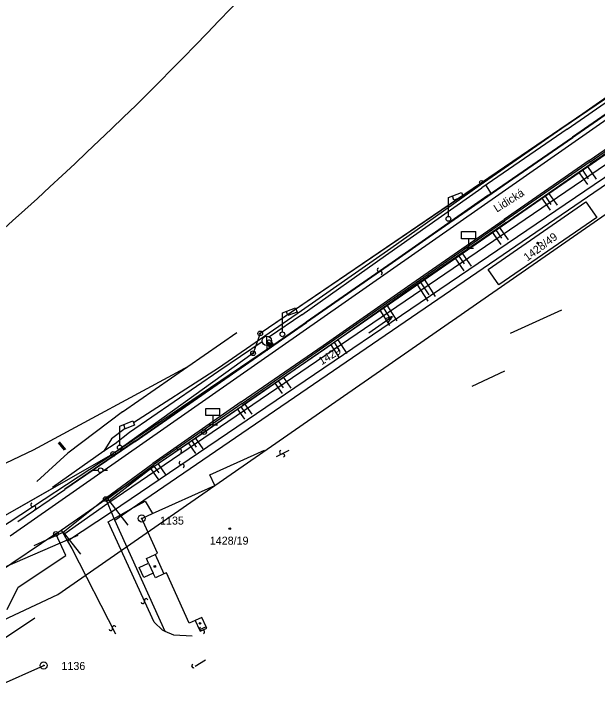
# Model space of a CAD drawing. Extents: x -469926 to -462499, y -1098642 to -1092733.
# Drawn here: x -464274.6 to -464150.8, y -1094902.7 to -1094754.5 of the extents above; entities that cross this region are included whole.
import ezdxf

# ---------------------------------------------------------------- set-up
doc = ezdxf.new("R2010")
doc.units = 0
for name, color, linetype in [('Vrstva 1', 7, 'Continuous'), ('Vrstva 10', 7, 'Continuous'), ('Vrstva 16', 7, 'Continuous'), ('Vrstva 22', 7, 'Continuous'), ('Vrstva 24', 7, 'Continuous'), ('Vrstva 25', 7, 'Continuous'), ('Vrstva 29', 7, 'Continuous'), ('Vrstva 4', 7, 'Continuous'), ('Vrstva 48', 7, 'Continuous'), ('Vrstva 50', 7, 'Continuous'), ('Vrstva 51', 7, 'Continuous'), ('Vrstva 6', 7, 'Continuous'), ('Vrstva 62', 7, 'Continuous'), ('Vrstva 8', 7, 'Continuous')]:
    doc.layers.add(name, color=color, linetype=linetype)

msp = doc.modelspace()

# ---------------------------------------------------------------- linework, layer by layer
at = {"layer": 'Vrstva 1'}
for p, q in [((-464249.66, -1094859.55), (-464098.84, -1094756.41)), ((-464130.07, -1094759.61), (-464222.29, -1094822.31)), ((-464234.19, -1094843.25), (-464118.55, -1094763.22)), ((-464173.19, -1094792.66), (-464174.41, -1094790.79)), ((-464182.33, -1094793.46), (-464179.54, -1094792.38)), ((-464182.33, -1094797.49), (-464182.33, -1094793.46)), ((-464181.16, -1094794.03), (-464181.49, -1094793.13)), ((-464179.2, -1094793.3), (-464181.16, -1094794.03)), ((-464179.54, -1094792.38), (-464179.2, -1094793.3)), ((-464173.92, -1094808.75), (-464153.16, -1094794.39)), ((-464153.16, -1094794.39), (-464150.87, -1094797.74)), ((-464150.87, -1094797.74), (-464171.67, -1094812.03)), ((-464171.67, -1094812.03), (-464173.92, -1094808.75)), ((-464217.58, -1094817.97), (-464214.79, -1094816.89)), ((-464214.79, -1094816.89), (-464214.45, -1094817.81)), ((-464169.18, -1094822.27), (-464158.28, -1094817.29)), ((-464217.58, -1094822), (-464217.58, -1094817.97)), ((-464216.41, -1094818.53), (-464216.74, -1094817.64)), ((-464214.45, -1094817.81), (-464216.41, -1094818.53)), ((-464251.54, -1094838.95), (-464227.24, -1094822.12)), ((-464222.29, -1094822.31), (-464223.8, -1094826.52)), ((-464220.94, -1094822.88), (-464220.86, -1094825.98)), ((-464220.91, -1094824.27), (-464220.88, -1094824.07)), ((-464220.91, -1094824.17), (-464220.39, -1094824.25)), ((-464220.91, -1094824.21), (-464220.31, -1094824.29)), ((-464220.91, -1094824.24), (-464220.22, -1094824.34)), ((-464220.91, -1094824.27), (-464220.13, -1094824.38)), ((-464220.91, -1094824.3), (-464220.05, -1094824.43)), ((-464220.91, -1094824.33), (-464219.96, -1094824.47)), ((-464220.9, -1094824.38), (-464220.84, -1094824.02)), ((-464220.9, -1094824.11), (-464220.57, -1094824.16)), ((-464220.9, -1094824.14), (-464220.48, -1094824.21)), ((-464220.9, -1094824.37), (-464219.87, -1094824.52)), ((-464220.89, -1094824.08), (-464220.65, -1094824.11)), ((-464220.89, -1094824.4), (-464219.79, -1094824.56)), ((-464220.88, -1094824.05), (-464220.74, -1094824.07)), ((-464220.88, -1094824.44), (-464219.7, -1094824.61)), ((-464220.87, -1094824.44), (-464220.81, -1094824.03)), ((-464220.86, -1094824.02), (-464220.83, -1094824.02)), ((-464220.86, -1094824.47), (-464219.61, -1094824.65)), ((-464220.85, -1094824.49), (-464220.78, -1094824.05)), ((-464220.84, -1094824.5), (-464219.53, -1094824.7)), ((-464220.82, -1094824.53), (-464220.75, -1094824.06)), ((-464220.82, -1094824.54), (-464219.44, -1094824.74)), ((-464220.8, -1094824.57), (-464220.72, -1094824.08)), ((-464220.77, -1094824.6), (-464220.69, -1094824.09)), ((-464220.76, -1094824.61), (-464219.43, -1094824.81)), ((-464220.74, -1094824.64), (-464220.67, -1094824.11)), ((-464220.74, -1094824.65), (-464219.46, -1094824.84)), ((-464220.72, -1094824.68), (-464220.64, -1094824.12)), ((-464220.71, -1094824.68), (-464219.5, -1094824.86)), ((-464220.69, -1094824.71), (-464220.6, -1094824.14)), ((-464220.68, -1094824.72), (-464219.53, -1094824.89)), ((-464220.66, -1094824.75), (-464220.58, -1094824.16)), ((-464220.66, -1094824.76), (-464219.57, -1094824.92)), ((-464220.64, -1094824.78), (-464220.54, -1094824.17)), ((-464220.63, -1094824.79), (-464219.61, -1094824.94)), ((-464220.61, -1094824.82), (-464220.52, -1094824.19)), ((-464220.58, -1094824.86), (-464220.49, -1094824.2)), ((-464220.56, -1094824.89), (-464220.46, -1094824.22)), ((-464220.53, -1094824.93), (-464220.43, -1094824.23)), ((-464220.5, -1094824.97), (-464220.4, -1094824.25)), ((-464220.48, -1094825), (-464220.37, -1094824.26)), ((-464220.45, -1094825.04), (-464220.34, -1094824.28)), ((-464220.42, -1094825.07), (-464220.31, -1094824.29)), ((-464220.4, -1094825.11), (-464220.28, -1094824.31)), ((-464220.37, -1094825.15), (-464220.25, -1094824.32)), ((-464220.34, -1094825.18), (-464220.22, -1094824.34)), ((-464220.32, -1094825.22), (-464220.19, -1094824.36)), ((-464220.29, -1094825.25), (-464220.16, -1094824.37)), ((-464220.26, -1094825.29), (-464220.13, -1094824.39)), ((-464220.23, -1094825.32), (-464220.1, -1094824.4)), ((-464220.21, -1094825.36), (-464220.07, -1094824.42)), ((-464220.18, -1094825.37), (-464220.04, -1094824.43)), ((-464220.14, -1094825.34), (-464220.01, -1094824.45)), ((-464220.1, -1094825.31), (-464219.98, -1094824.46)), ((-464220.07, -1094825.29), (-464219.95, -1094824.48)), ((-464220.03, -1094825.26), (-464219.92, -1094824.5)), ((-464220, -1094825.23), (-464219.89, -1094824.51)), ((-464219.96, -1094825.21), (-464219.86, -1094824.53)), ((-464219.92, -1094825.18), (-464219.83, -1094824.54)), ((-464219.89, -1094825.15), (-464219.8, -1094824.56)), ((-464219.85, -1094825.13), (-464219.77, -1094824.57)), ((-464219.82, -1094825.1), (-464219.74, -1094824.59)), ((-464219.78, -1094825.07), (-464219.71, -1094824.6)), ((-464219.74, -1094825.05), (-464219.68, -1094824.62)), ((-464219.71, -1094825.02), (-464219.65, -1094824.63)), ((-464219.67, -1094824.99), (-464219.62, -1094824.65)), ((-464219.64, -1094824.97), (-464219.59, -1094824.66)), ((-464219.6, -1094824.94), (-464219.56, -1094824.68)), ((-464219.56, -1094824.91), (-464219.53, -1094824.7)), ((-464219.53, -1094824.89), (-464219.5, -1094824.71)), ((-464219.49, -1094824.86), (-464219.47, -1094824.73)), ((-464219.46, -1094824.83), (-464219.44, -1094824.74)), ((-464219.42, -1094824.8), (-464219.41, -1094824.76)), ((-464220.6, -1094824.83), (-464219.64, -1094824.97)), ((-464220.58, -1094824.86), (-464219.68, -1094825)), ((-464220.55, -1094824.9), (-464219.71, -1094825.02)), ((-464220.52, -1094824.94), (-464219.75, -1094825.05)), ((-464220.5, -1094824.97), (-464219.79, -1094825.08)), ((-464220.47, -1094825.01), (-464219.82, -1094825.1)), ((-464220.44, -1094825.04), (-464219.86, -1094825.13)), ((-464220.42, -1094825.08), (-464219.9, -1094825.16)), ((-464220.39, -1094825.12), (-464219.93, -1094825.18)), ((-464220.36, -1094825.15), (-464219.97, -1094825.21)), ((-464220.34, -1094825.19), (-464220, -1094825.24)), ((-464220.31, -1094825.23), (-464220.04, -1094825.27)), ((-464220.28, -1094825.26), (-464220.08, -1094825.29)), ((-464220.26, -1094825.3), (-464220.11, -1094825.32)), ((-464220.23, -1094825.33), (-464220.15, -1094825.34)), ((-464220.2, -1094825.37), (-464220.18, -1094825.37)), ((-464223.8, -1094826.52), (-464253.48, -1094847.87)), ((-464177.29, -1094833.48), (-464170.33, -1094830.25)), ((-464252.11, -1094841.97), (-464249.32, -1094840.89)), ((-464249.32, -1094840.89), (-464248.98, -1094841.81)), ((-464252.11, -1094846), (-464252.11, -1094841.97)), ((-464250.94, -1094842.54), (-464251.27, -1094841.64)), ((-464248.98, -1094841.81), (-464250.94, -1094842.54)), ((-464255.08, -1094857.46), (-464234.19, -1094843.25)), ((-464253.48, -1094847.87), (-464295, -1094871.51)), ((-464233.01, -1094852.34), (-464221.39, -1094847.09)), ((-464231.93, -1094854.58), (-464233.01, -1094852.34)), ((-464245.17, -1094860.54), (-464231.93, -1094854.58)), ((-464264.52, -1094864.07), (-464255.08, -1094857.46)), ((-464254.67, -1094858.43), (-464255.08, -1094857.46)), ((-464253.89, -1094860.25), (-464254.67, -1094858.43)), ((-464253.32, -1094861.6), (-464253.89, -1094860.25)), ((-464253.17, -1094861.95), (-464249.66, -1094859.55)), ((-464253.17, -1094861.95), (-464253.32, -1094861.6)), ((-464247.44, -1094861.58), (-464245.17, -1094860.54)), ((-464244.08, -1094868.97), (-464247.44, -1094861.58)), ((-464242.48, -1094885.55), (-464253.17, -1094861.95)), ((-464265.67, -1094864.87), (-464264.52, -1094864.07)), ((-464265.67, -1094864.87), (-464282.78, -1094876.35)), ((-464263.52, -1094869.46), (-464265.67, -1094864.87)), ((-464246.4, -1094870.1), (-464244.6, -1094869.23)), ((-464244.6, -1094869.23), (-464244.08, -1094868.97)), ((-464273.68, -1094876.19), (-464263.52, -1094869.46)), ((-464245.97, -1094871.04), (-464246.4, -1094870.1)), ((-464248, -1094871.96), (-464245.97, -1094871.04)), ((-464246.96, -1094874.11), (-464248, -1094871.96)), ((-464244.98, -1094873.21), (-464246.96, -1094874.11)), ((-464244.55, -1094874.15), (-464244.98, -1094873.21)), ((-464242.73, -1094873.36), (-464244.55, -1094874.15)), ((-464242.2, -1094873.13), (-464242.73, -1094873.36)), ((-464237.36, -1094883.78), (-464242.2, -1094873.13)), ((-464275.98, -1094880.92), (-464273.68, -1094876.19)), ((-464234.67, -1094882.57), (-464236.07, -1094883.2)), ((-464236.07, -1094883.2), (-464237.36, -1094883.78)), ((-464280.06, -1094898.01), (-464268.25, -1094892.78))]:
    msp.add_line(p, q, dxfattribs=at)
for points in [[(-464298.87, -1094859.33), (-464283.74, -1094853.32), (-464270.4, -1094847.01), (-464237.36, -1094829.17)], [(-464251.54, -1094838.95), (-464263.1, -1094847.75), (-464269.71, -1094853.71)]]:
    msp.add_lwpolyline(points, dxfattribs=at)
for centre, radius in [((-464182.33, -1094797.99), 0.5), ((-464220.9, -1094823.88), 1), ((-464217.58, -1094822.5), 0.5), ((-464252.11, -1094846.5), 0.5)]:
    msp.add_circle(centre, radius, dxfattribs=at)
at = {"layer": 'Vrstva 10'}
msp.add_lwpolyline([(-463949.92, -1094571.77), (-463961.59, -1094587.74), (-463993.36, -1094626.88), (-464039.11, -1094680.51), (-464049.03, -1094695.48), (-464070.61, -1094712.88), (-464099.75, -1094737.61), (-464130.07, -1094759.6), (-464222.28, -1094822.3), (-464223.79, -1094826.52), (-464253.47, -1094847.87), (-464294.97, -1094871.5), (-464362.91, -1094899.59), (-464374.72, -1094907.97), (-464405.45, -1094923.29), (-464437.25, -1094939.66), (-464484.62, -1094963.62), (-464510.15, -1094974.07)], dxfattribs=at)
at = {"layer": 'Vrstva 16'}
for p, q in [((-464175.35, -1094790.23), (-464175.31, -1094790.21)), ((-464283.14, -1094891.35), (-464270.12, -1094882.65))]:
    msp.add_line(p, q, dxfattribs=at)
msp.add_circle((-464175.33, -1094790.22), 0.378, dxfattribs=at)
at = {"layer": 'Vrstva 22'}
for p, q in [((-464138.56, -1094764.95), (-464157.53, -1094778.31)), ((-464157.1, -1094778.93), (-464138.01, -1094765.71)), ((-464136.96, -1094767.39), (-464155.98, -1094780.63)), ((-464136.9, -1094767.47), (-464155.92, -1094780.71)), ((-464152.48, -1094785.59), (-464133.6, -1094772.65)), ((-464152.28, -1094785.88), (-464133.4, -1094772.94)), ((-464133.27, -1094773.41), (-464152.22, -1094786.37)), ((-464157.53, -1094778.31), (-464175.63, -1094790.83)), ((-464157.1, -1094778.93), (-464175.28, -1094791.39)), ((-464173.95, -1094793.06), (-464155.98, -1094780.63)), ((-464173.89, -1094793.14), (-464155.92, -1094780.71)), ((-464152.48, -1094785.59), (-464170.54, -1094798.12)), ((-464152.28, -1094785.88), (-464170.34, -1094798.41)), ((-464170.18, -1094798.81), (-464152.22, -1094786.37)), ((-464195.69, -1094805.76), (-464175.28, -1094791.39)), ((-464175.63, -1094790.83), (-464194.54, -1094804.3)), ((-464173.95, -1094793.06), (-464194.29, -1094807.25)), ((-464173.89, -1094793.14), (-464194.23, -1094807.33)), ((-464191.04, -1094812.37), (-464170.54, -1094798.12)), ((-464170.18, -1094798.81), (-464190.9, -1094813.11)), ((-464190.84, -1094812.66), (-464170.34, -1094798.41)), ((-464179.55, -1094800.71), (-464176.55, -1094800.71)), ((-464179.55, -1094802.21), (-464179.55, -1094800.71)), ((-464176.55, -1094802.21), (-464176.55, -1094800.71)), ((-464176.55, -1094802.21), (-464179.55, -1094802.21)), ((-464178.05, -1094802.21), (-464178.05, -1094804.21)), ((-464194.54, -1094804.3), (-464213.55, -1094817.49)), ((-464178.05, -1094804.21), (-464179.05, -1094804.21)), ((-464178.05, -1094804.21), (-464177.05, -1094804.21)), ((-464213.47, -1094818.39), (-464195.69, -1094805.76)), ((-464194.29, -1094807.25), (-464212.52, -1094819.91)), ((-464194.23, -1094807.33), (-464212.46, -1094819.99)), ((-464208.95, -1094824.87), (-464191.04, -1094812.37)), ((-464208.75, -1094825.16), (-464190.84, -1094812.66)), ((-464190.9, -1094813.11), (-464208.55, -1094825.62)), ((-464213.55, -1094817.49), (-464231.16, -1094829.69)), ((-464213.47, -1094818.39), (-464220.33, -1094823.05)), ((-464229.88, -1094831.96), (-464212.52, -1094819.91)), ((-464229.82, -1094832.04), (-464212.46, -1094819.99)), ((-464221.87, -1094824.1), (-464231.04, -1094830.33)), ((-464220.86, -1094824.01), (-464219.38, -1094824.77)), ((-464220.81, -1094824.54), (-464220.19, -1094825.38)), ((-464220.19, -1094825.38), (-464219.39, -1094824.78)), ((-464219.38, -1094824.77), (-464220, -1094823.94)), ((-464219.39, -1094824.78), (-464219.38, -1094824.77)), ((-464226.32, -1094836.86), (-464208.95, -1094824.87)), ((-464226.12, -1094837.15), (-464208.75, -1094825.16)), ((-464208.55, -1094825.62), (-464226.07, -1094837.58)), ((-464231.04, -1094830.33), (-464250.01, -1094843.35)), ((-464231.16, -1094829.69), (-464249.18, -1094841.27)), ((-464248.91, -1094845.16), (-464229.88, -1094831.96)), ((-464248.85, -1094845.24), (-464229.82, -1094832.04)), ((-464226.32, -1094836.86), (-464245.11, -1094849.89)), ((-464245.07, -1094850.66), (-464226.07, -1094837.58)), ((-464226.12, -1094837.15), (-464244.91, -1094850.18)), ((-464233.85, -1094838.23), (-464230.85, -1094838.23)), ((-464233.85, -1094839.73), (-464233.85, -1094838.23)), ((-464230.85, -1094839.73), (-464230.85, -1094838.23)), ((-464230.85, -1094839.73), (-464233.85, -1094839.73)), ((-464232.35, -1094839.73), (-464232.35, -1094841.73)), ((-464250.97, -1094842.46), (-464253.87, -1094844.7)), ((-464232.35, -1094841.73), (-464233.35, -1094841.73)), ((-464232.35, -1094841.73), (-464231.35, -1094841.73)), ((-464250.01, -1094843.35), (-464253.07, -1094845.73)), ((-464248.91, -1094845.16), (-464263.79, -1094855.38)), ((-464248.85, -1094845.24), (-464263.73, -1094855.46)), ((-464253.87, -1094844.7), (-464255.47, -1094847.32)), ((-464253.07, -1094845.73), (-464255.47, -1094847.32)), ((-464255.47, -1094847.32), (-464266.35, -1094854.99)), ((-464254.91, -1094857.14), (-464245.11, -1094849.89)), ((-464257.68, -1094851.35), (-464256.68, -1094851.35)), ((-464255.68, -1094851.35), (-464254.7, -1094851.35)), ((-464254.7, -1094857.42), (-464244.9, -1094850.17)), ((-464245.07, -1094850.66), (-464254.35, -1094857.86)), ((-464273.73, -1094862.22), (-464263.73, -1094855.46)), ((-464264.13, -1094864.51), (-464254.91, -1094857.14)), ((-464254.91, -1094857.14), (-464250.37, -1094862.99)), ((-464270.28, -1094867.32), (-464264.13, -1094864.51)), ((-464264.13, -1094864.51), (-464260.43, -1094869.12))]:
    msp.add_line(p, q, dxfattribs=at)
msp.add_circle((-464256.18, -1094851.35), 0.5, dxfattribs=at)
for start, end in [(36.719, 213.9496), (152.6375, 216.6051)]:
    msp.add_arc((-464220.41, -1094824.24), 0.508, start, end, dxfattribs=at)
at = {"layer": 'Vrstva 24'}
for centre, radius in [((-464222.29, -1094822.31), 0.5), ((-464222.29, -1094822.31), 0.1), ((-464223.8, -1094826.52), 0.5), ((-464223.8, -1094826.52), 0.1), ((-464234.19, -1094843.25), 0.5), ((-464234.19, -1094843.25), 0.1), ((-464253.48, -1094847.87), 0.5), ((-464253.48, -1094847.87), 0.1), ((-464255.08, -1094857.46), 0.5), ((-464255.08, -1094857.46), 0.1), ((-464247.44, -1094861.58), 0.75), ((-464247.44, -1094861.58), 0.1), ((-464265.67, -1094864.87), 0.5), ((-464265.67, -1094864.87), 0.1), ((-464268.25, -1094892.78), 0.75), ((-464268.25, -1094892.78), 0.1)]:
    msp.add_circle(centre, radius, dxfattribs=at)
at = {"layer": 'Vrstva 25'}
for points in [[(-464199.2, -1094822.16), (-464194.27, -1094818.75), (-464195.78, -1094819.19)], [(-464194.27, -1094818.75), (-464195.22, -1094820.01)]]:
    msp.add_lwpolyline(points, dxfattribs=at)
for centre in [(-464163.4, -1094803.15), (-464228.75, -1094863.75)]:
    msp.add_circle(centre, 0.175, dxfattribs=at)
at = {"layer": 'Vrstva 29'}
for centre in [(-464244.66, -1094871.76), (-464235.07, -1094883.84)]:
    msp.add_circle(centre, 0.175, dxfattribs=at)
at = {"layer": 'Vrstva 4'}
for p, q in [((-464128.56, -1094761.78), (-464220.32, -1094825.39)), ((-464117.35, -1094764.96), (-464254.67, -1094858.43)), ((-464116.09, -1094766.77), (-464253.89, -1094860.25)), ((-464220.32, -1094825.39), (-464253.48, -1094847.87)), ((-464296.47, -1094876.07), (-464253.48, -1094847.87)), ((-464216.18, -1094847.17), (-464218.88, -1094848.47)), ((-464254.67, -1094858.43), (-464263.99, -1094865.01)), ((-464249.66, -1094859.55), (-464246.69, -1094857.89)), ((-464246.69, -1094857.89), (-464245.17, -1094860.54)), ((-464253.89, -1094860.25), (-464263.18, -1094866.41)), ((-464253.32, -1094861.6), (-464249.66, -1094859.55)), ((-464254.59, -1094862.31), (-464253.32, -1094861.6)), ((-464244.81, -1094883.56), (-464254.59, -1094862.31)), ((-464264.52, -1094864.07), (-464263.99, -1094865.01)), ((-464263.99, -1094865.01), (-464263.18, -1094866.41)), ((-464263.18, -1094866.41), (-464262.29, -1094867.98)), ((-464262.29, -1094867.98), (-464253.04, -1094886.06)), ((-464244.6, -1094869.23), (-464242.73, -1094873.36)), ((-464245.97, -1094871.04), (-464244.98, -1094873.21)), ((-464233.77, -1094884.56), (-464234.67, -1094882.57)), ((-464243.06, -1094885.31), (-464244.81, -1094883.56)), ((-464236.07, -1094883.2), (-464235.17, -1094885.19)), ((-464242.48, -1094885.55), (-464243.06, -1094885.31)), ((-464240.66, -1094886.32), (-464242.48, -1094885.55)), ((-464233.77, -1094884.56), (-464235.17, -1094885.19)), ((-464235.17, -1094885.19), (-464235.02, -1094885.51)), ((-464235.02, -1094885.51), (-464233.63, -1094884.88)), ((-464233.63, -1094884.88), (-464233.77, -1094884.56)), ((-464236.73, -1094886.57), (-464240.66, -1094886.32)), ((-464233.9, -1094891.67), (-464236.13, -1094892.97))]:
    msp.add_line(p, q, dxfattribs=at)
at = {"layer": 'Vrstva 48'}
for p, q in [((-464152.57, -1094789.48), (-464153.9, -1094787.55)), ((-464152.83, -1094786.85), (-464150.96, -1094789.55)), ((-464154.65, -1094788.13), (-464152.85, -1094790.7)), ((-464162.61, -1094793.56), (-464160.77, -1094796.18)), ((-464160.5, -1094794.95), (-464161.83, -1094793.02)), ((-464161.09, -1094792.51), (-464159.26, -1094795.11)), ((-464173.06, -1094800.8), (-464171.19, -1094803.46)), ((-464171.02, -1094802.08), (-464172.28, -1094800.26)), ((-464171.54, -1094799.75), (-464169.65, -1094802.44)), ((-464179.47, -1094805.22), (-464177.5, -1094808.02)), ((-464180.99, -1094806.27), (-464179.05, -1094809.03)), ((-464178.95, -1094807.56), (-464180.21, -1094805.73)), ((-464188.32, -1094811.33), (-464186.48, -1094814.1)), ((-464187.52, -1094810.78), (-464185.15, -1094814.44)), ((-464189.03, -1094811.86), (-464186.7, -1094815.45)), ((-464196.93, -1094817.39), (-464194.83, -1094820.63)), ((-464194.51, -1094819.42), (-464196.15, -1094816.83)), ((-464195.42, -1094816.31), (-464193.28, -1094819.62)), ((-464207.31, -1094824.74), (-464205.5, -1094827.52)), ((-464205.29, -1094826.15), (-464206.54, -1094824.19)), ((-464205.8, -1094823.67), (-464203.92, -1094826.56)), ((-464217.35, -1094831.63), (-464215.78, -1094833.91)), ((-464219.19, -1094832.88), (-464217.66, -1094835.06)), ((-464217.38, -1094833.84), (-464218.41, -1094832.35)), ((-464225.31, -1094839.31), (-464226.37, -1094837.78)), ((-464225.62, -1094837.27), (-464224.07, -1094839.47)), ((-464227.15, -1094838.32), (-464225.59, -1094840.54)), ((-464237.61, -1094845.53), (-464236, -1094847.82)), ((-464235.84, -1094846.44), (-464236.84, -1094844.99)), ((-464236.09, -1094844.48), (-464234.46, -1094846.8)), ((-464244.03, -1094849.94), (-464242.32, -1094852.37)), ((-464245.53, -1094851.02), (-464243.87, -1094853.39)), ((-464243.76, -1094851.92), (-464244.77, -1094850.46))]:
    msp.add_line(p, q, dxfattribs=at)
at = {"layer": 'Vrstva 50'}
msp.add_arc((-464788.39, -1094224.64), 770.02, 301.1419, 318.23759, dxfattribs=at)
at = {"layer": 'Vrstva 51'}
for centre, radius, start, end in [((-464197.08, -1094808.83), 0.376, 110.6304, 296.9415), ((-464196.74, -1094809.5), 0.377, 289.9543, 117.6175), ((-464239.71, -1094846.55), 0.376, 110.6304, 296.9415), ((-464239.37, -1094847.22), 0.377, 289.9543, 117.6175), ((-464217.81, -1094847.54), 0.376, 110.6304, 296.9415), ((-464217.47, -1094848.21), 0.377, 289.9543, 117.6175), ((-464239.12, -1094849.78), 0.376, 110.6304, 296.9415), ((-464238.78, -1094850.45), 0.377, 289.9543, 117.6175), ((-464270.62, -1094858.67), 0.376, 110.6304, 296.9415), ((-464270.28, -1094859.34), 0.377, 289.9543, 117.6175), ((-464247.21, -1094879.26), 0.377, 195.5543, 23.2175), ((-464246.51, -1094878.96), 0.376, 16.2304, 202.5415), ((-464254, -1094885), 0.377, 195.5543, 23.2175), ((-464253.31, -1094884.71), 0.376, 16.2304, 202.5415), ((-464234.83, -1094885.01), 0.376, 110.6304, 296.9415), ((-464234.49, -1094885.68), 0.377, 289.9543, 117.6175), ((-464236.47, -1094892.87), 0.376, 110.6304, 296.9415)]:
    msp.add_arc(centre, radius, start, end, dxfattribs=at)
at = {"layer": 'Vrstva 6'}
for p, q in [((-464265.22, -1094877.71), (-464064.79, -1094738.53)), ((-464371.33, -1094912.8), (-464260.91, -1094865.14)), ((-464493.74, -1094984.17), (-464265.22, -1094877.71))]:
    msp.add_line(p, q, dxfattribs=at)
at = {"layer": 'Vrstva 62'}
for p, q in [((-464265.19, -1094845.5), (-464263.87, -1094847.08)), ((-464264.96, -1094845.31), (-464263.62, -1094846.92))]:
    msp.add_line(p, q, dxfattribs=at)
at = {"layer": 'Vrstva 8'}
msp.add_line((-464275.39, -1094865.29), (-464096.41, -1094740.28), dxfattribs=at)

# ---------------------------------------------------------------- texts
at = {"layer": 'Vrstva 50'}
for s, rotation, p in [('Lidická', 32.139, (-464172.06, -1094796.68)), ('1428/49', 36.837, (-464165.59, -1094807.07)), ('1429', 31.455, (-464209.27, -1094829.09))]:
    msp.add_text(s, height=1.7, rotation=rotation, dxfattribs=at).set_placement(p)
for s, p in [('1135', (-464243.55, -1094862.88)), ('1428/19', (-464232.99, -1094867.14)), ('1136', (-464264.48, -1094893.73))]:
    msp.add_text(s, height=1.7, dxfattribs=at).set_placement(p)

doc.saveas('drawing.dxf')
